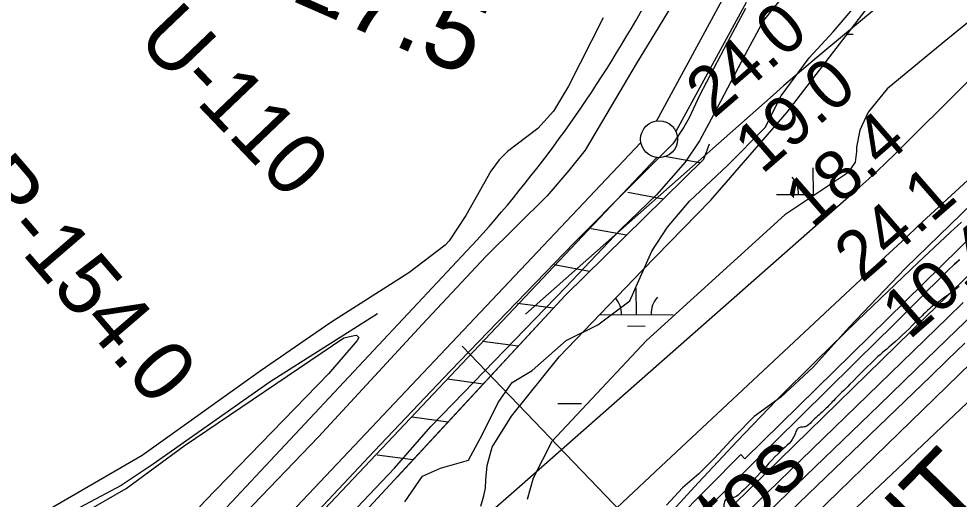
# Model space of a CAD drawing. Extents: x 3419139 to 3457078, y 540382 to 565875.
# Drawn here: x 3450652 to 3451925, y 548724 to 549375 of the extents above; entities that cross this region are included whole.
import ezdxf

# ---------------------------------------------------------------- set-up
doc = ezdxf.new("R2010")
doc.units = 0
for name, color, linetype in [('V-DTCH-CNTR', 7, 'Continuous'), ('V-FLOD-BASE', 7, 'Continuous'), ('V-LEVE-TOET', 7, 'Continuous'), ('V-RIVR-EDGE', 7, 'Continuous'), ('V-RIVR-IDEN', 7, 'Continuous'), ('V-RIVR-RANG', 7, 'Continuous'), ('V-RIVR-RANG-IDEN', 7, 'Continuous'), ('V-ROAD-CNTR', 7, 'Continuous'), ('V-RRAP-FSHR', 7, 'Continuous'), ('V-RRAP-RVMT', 7, 'Continuous'), ('V-RRAP-RVMT-IDEN', 7, 'Continuous'), ('V-SITE-VEGE', 7, 'Continuous'), ('V-SURV-IDEN', 7, 'Continuous'), ('V-SURV-LINE', 7, 'Continuous'), ('V-TOPO-DPTH', 7, 'Continuous'), ('V-TOPO-MINR', 7, 'Continuous'), ('V-TOPO-SHOR', 7, 'Continuous'), ('V-TOPO-WATR', 7, 'Continuous'), ('V-WETL-SWMP', 7, 'Continuous')]:
    doc.layers.add(name, color=color, linetype=linetype)

msp = doc.modelspace()

# ---------------------------------------------------------------- linework, layer by layer
at = {"layer": 'V-DTCH-CNTR'}
msp.add_lwpolyline([(3451442.8, 549375.9), (3451396, 549283.5), (3451375.8, 549249.4), (3451354.7, 549226.2), (3451313.5, 549195), (3451302, 549183.6), (3451290.8, 549168.3), (3451256.8, 549107.9), (3451234.6, 549073.8), (3451229.1, 549067.8), (3451180, 549030.6), (3451074, 548963.1), (3450978.4, 548897.3), (3450818.6, 548783), (3450650.1, 548684.7)], dxfattribs=at)
at = {"layer": 'V-FLOD-BASE'}
msp.add_lwpolyline([(3451635.7, 549388.9), (3451611.1, 549342.9), (3451573.4, 549270.7), (3451559.6, 549240.3), (3451552, 549227.9), (3451537.4, 549205.2), (3451482.6, 549150.7), (3451403.5, 549070.9), (3451325.7, 548990.3), (3451236.1, 548897.4), (3451132.9, 548788.6), (3451029.1, 548677.9), (3450936.1, 548578.3), (3450849.1, 548487), (3450752.8, 548386.8), (3450658.9, 548287.2), (3450522.3, 548144.8), (3450507.1, 548126.7), (3450506.5, 548126.2)], dxfattribs=at)
at = {"layer": 'V-LEVE-TOET'}
for points in [[(3452601.6, 550243.6), (3452413.3, 550102.4), (3452211, 549956.6), (3452005.4, 549805.7), (3451824.6, 549667.4), (3451660.3, 549546.8), (3451635, 549525.3), (3451602.2, 549493.8), (3451576, 549459.4), (3451487.5, 549313.9), (3451418.6, 549196.8), (3451396.4, 549169.1), (3451367.1, 549134.7), (3451284.2, 549052.5), (3451198.2, 548960.9), (3451057.3, 548808.2), (3450924.9, 548670), (3450798.1, 548533.9), (3450638.8, 548368.3), (3450580, 548310.5), (3450564.1, 548297.4)], [(3452064.1, 549704.6), (3451967.1, 549633.2), (3451871.7, 549561.7), (3451791.8, 549503.9), (3451759.3, 549479.6), (3451722.8, 549446.3), (3451689.5, 549409.6), (3451660.1, 549372.6), (3451635.3, 549326.2), (3451592.2, 549244.4), (3451573.5, 549209.5), (3451554.2, 549180.4), (3451515.2, 549136.1), (3451466.9, 549089.7), (3451392.4, 549011.1), (3451253.7, 548867.7)], [(3450526, 548104.1), (3450550.1, 548128.6), (3450593.1, 548165.4), (3450633.7, 548207.8), (3450711.7, 548293.3), (3450761.1, 548343.6), (3450847, 548434.7), (3450974.7, 548569.9), (3451041.7, 548640.3), (3451160.5, 548765.5), (3451209.8, 548822.3), (3451253.7, 548867.7)]]:
    msp.add_lwpolyline(points, dxfattribs=at)
at = {"layer": 'V-RIVR-EDGE'}
msp.add_spline([(3451925, 549011.8), (3451906.9, 548998.2), (3451896.5, 548990.8), (3451890.8, 548986.7), (3451875, 548972.3), (3451838.7, 548937.3), (3451815.1, 548916.8), (3451777.1, 548879.3), (3451754.8, 548857.1), (3451741.5, 548843.5), (3451725, 548828.3), (3451716.7, 548821.8), (3451713.4, 548821.3), (3451708.1, 548820.5), (3451704.7, 548816.8), (3451702.3, 548810.7), (3451684.1, 548789.3), (3451651.8, 548755.1), (3451627.4, 548730.8), (3451620, 548725.9), (3451613.8, 548725.5), (3451610.9, 548724.7), (3451608.8, 548722.6), (3451607.2, 548720.2), (3451606.3, 548711.9), (3451594.3, 548698.7), (3451584.8, 548688), (3451576.6, 548684.4), (3451565.8, 548677), (3451549.7, 548663), (3451524.5, 548637.9), (3451489.4, 548604.6), (3451461.7, 548579.1), (3451446.4, 548566.7), (3451433.6, 548556.9), (3451415.8, 548544.5), (3451408.4, 548537.9), (3451388.9, 548508.7), (3451359.9, 548468.4), (3451343, 548449), (3451327.3, 548433.4), (3451287.2, 548395.6), (3451273.9, 548379.5), (3451265.2, 548366.7), (3451258.2, 548357.3), (3451242.1, 548340), (3451208.6, 548307.1), (3451174.3, 548272.9), (3451127.1, 548222.3), (3451103.6, 548199.3), (3451092.8, 548191.1), (3451087.9, 548184.5), (3451081.7, 548175), (3451074.6, 548169.3), (3451066.4, 548163.1), (3451063.9, 548161), (3451061.4, 548154.9), (3451056.4, 548150.7), (3451049, 548144.2), (3451044.4, 548135.5), (3451038.6, 548125.6), (3451024.6, 548112.9), (3450996.9, 548090.7), (3450984.1, 548083.7), (3450968.4, 548079.6), (3450953.2, 548075.9), (3450948.2, 548073.1), (3450944.5, 548064.4), (3450943.2, 548062.4), (3450938.7, 548062.4), (3450937, 548059.9), (3450933.3, 548054.1), (3450926.3, 548049.6), (3450919.3, 548045.5), (3450916.4, 548042.6), (3450913.1, 548038.5), (3450907.7, 548036), (3450903.1, 548031.9), (3450898.6, 548027.4), (3450884.5, 548004.3), (3450877.5, 547990.3), (3450865.4, 547964), (3450858.4, 547953.3), (3450851.4, 547947.1), (3450846.4, 547943.8), (3450841.1, 547938.9), (3450836.9, 547933.9), (3450834, 547925.3), (3450830.3, 547920.8), (3450813.8, 547915.4), (3450791.5, 547902.3), (3450765.8, 547879.3), (3450757.2, 547871.9), (3450751.4, 547869.4), (3450748.5, 547869.8), (3450740.7, 547868.2), (3450728.7, 547857.1), (3450719.2, 547846.4), (3450715.4, 547842.7), (3450714.6, 547838.6), (3450712.5, 547834.9), (3450698.5, 547818.8), (3450679.9, 547799.1), (3450660, 547778.1), (3450655.5, 547773.1), (3450650.1, 547771.5), (3450644.3, 547771.5), (3450637.3, 547769.5), (3450622.4, 547753.8), (3450615, 547744.8), (3450605.5, 547736.6), (3450602.2, 547731.2), (3450596.8, 547715.1), (3450588.9, 547703.6), (3450582.7, 547699.9), (3450577.7, 547695.4), (3450564.1, 547681), (3450557.1, 547676.5), (3450549.2, 547672), (3450543.4, 547662.9), (3450538.5, 547651.8), (3450535.6, 547646), (3450535.1, 547638.6), (3450535.1, 547625), (3450533.4, 547618), (3450525.2, 547607.7), (3450500.3, 547578), (3450469.7, 547546.4), (3450444.9, 547518.8), (3450425.9, 547499.5), (3450395.3, 547464.5), (3450367.6, 547435.3), (3450339.1, 547404.8), (3450310.1, 547376.8), (3450301.5, 547370.3), (3450296.9, 547367.8), (3450289, 547356.7), (3450281.2, 547345.6), (3450275.8, 547338.6), (3450270.4, 547336.9), (3450265.1, 547332), (3450258.9, 547327.5), (3450246.1, 547318.4), (3450231.2, 547298.3), (3450212.1, 547275.6), (3450187.7, 547248.1), (3450160.9, 547218.4), (3450144.7, 547202.4), (3450126.5, 547184.3), (3450110, 547166.2), (3450091, 547148.1), (3450072.4, 547127.9), (3450049.6, 547104.1), (3450015.3, 547069.9), (3449993, 547047.3), (3449946.7, 546988.4), (3449899.5, 546934.9), (3449866.9, 546902), (3449840.4, 546865.8), (3449803.6, 546824.6), (3449770.9, 546786), (3449751, 546765.4), (3449725.8, 546739.9), (3449714.2, 546724.2), (3449695.6, 546703.3), (3449687.3, 546690.9), (3449677.4, 546669.1), (3449668.7, 546652.2), (3449652.1, 546629.9), (3449637.7, 546611), (3449605, 546571.5), (3449570.2, 546534.5), (3449552.1, 546517.2), (3449532.2, 546499.1), (3449526.4, 546495), (3449523.1, 546489.6), (3449519, 546484.3), (3449512.8, 546478.9), (3449498.3, 546467), (3449486.8, 546460.4), (3449478.1, 546456.8), (3449473.5, 546450.2), (3449462.8, 546427.5), (3449454.5, 546412.7), (3449449.1, 546400.7), (3449436.7, 546385.1), (3449418.1, 546364.9), (3449384.6, 546323), (3449363.5, 546295), (3449353.1, 546280.6), (3449345.3, 546274), (3449341.5, 546273.2), (3449339.9, 546270.7), (3449337.8, 546265.3), (3449336.6, 546258.7), (3449333.2, 546245.5), (3449327.4, 546236.1), (3449320, 546229.1), (3449315.4, 546225.8), (3449308.4, 546218.8), (3449298.5, 546207.7), (3449276.6, 546177.2), (3449260.4, 546151.3), (3449243.9, 546127.8), (3449220.7, 546100.7), (3449203.7, 546079.7), (3449193.8, 546068.1), (3449181.8, 546062), (3449167.8, 546055.8), (3449160.4, 546052.6), (3449151.7, 546045.6), (3449130.2, 546013.4), (3449099.1, 545978.1), (3449067.7, 545939), (3449062.7, 545936.5), (3449056.1, 545934), (3449051.2, 545932.4), (3449048.3, 545928.7), (3449045.8, 545920.9), (3449042.9, 545918.4), (3449036.7, 545913.1), (3449034.6, 545910.2), (3449033, 545904.8), (3449025.5, 545887.9), (3449024, 545884.4)], degree=3, dxfattribs=at)
at = {"layer": 'V-RIVR-RANG'}
msp.add_line((3451252, 548930.9), (3451834, 548325.2), dxfattribs=at)
at = {"layer": 'V-ROAD-CNTR'}
msp.add_lwpolyline([(3451271.6, 549074.2), (3450713.7, 548477.6), (3450243.6, 547984.9), (3450097.7, 547834.1), (3449843.6, 547597.6), (3449297.9, 547099.7), (3448703.3, 546560), (3448233.6, 546124.2), (3447968.6, 545883.1)], dxfattribs=at)
msp.add_arc((3449977.8, 550236.4), 1739.2, 318.0661, 331.4603, dxfattribs=at)
at = {"layer": 'V-RRAP-FSHR'}
for p, q in [((3451574.3, 549179.5), (3451526.2, 549188.3)), ((3451524.4, 549130.4), (3451476.4, 549139.3)), ((3451474.5, 549081.3), (3451426.5, 549090.2)), ((3451424.6, 549032.2), (3451376.6, 549041.1)), ((3451375.5, 548982.3), (3451327.1, 548988.9)), ((3451327.9, 548930.9), (3451279.6, 548937.5)), ((3451280.4, 548879.6), (3451232, 548886.2)), ((3451232.9, 548828.2), (3451184.5, 548834.8)), ((3451185.3, 548776.8), (3451137, 548783.4))]:
    msp.add_line(p, q, dxfattribs=at)
for points in [[(3450655.5, 548218), (3451114.9, 548700.7), (3451391.6, 548999.7), (3451579.3, 549184.4), (3451586.8, 549205.4)], [(3451163.9, 548753.6), (3451391.6, 548999.7), (3451579.3, 549184.4), (3451586.8, 549205.4)], [(3451165.1, 548754.9), (3451391.6, 548999.7), (3451579.3, 549184.4), (3451586.8, 549205.4)]]:
    msp.add_lwpolyline(points, dxfattribs=at)
at = {"layer": 'V-RRAP-RVMT'}
for p, q in [((3451948.9, 549086.9), (3451634.9, 548778.5)), ((3451629.3, 548784.2), (3451526.3, 548680)), ((3451634.9, 548778.5), (3451629.3, 548784.2))]:
    msp.add_line(p, q, dxfattribs=at)
at = {"layer": 'V-SITE-VEGE'}
for points in [[(3451174.2, 548719.8), (3451198.5, 548754.9), (3451222.8, 548765.7), (3451260.5, 548776.5), (3451279.4, 548811.6), (3451301, 548854.8), (3451319.9, 548881.8), (3451346.9, 548898), (3451392.7, 548938.5), (3451435.9, 548960.1), (3451479.1, 548992.5), (3451508.7, 549059.9), (3451530.3, 549092.3), (3451560, 549127.4), (3451611.3, 549176), (3451662.5, 549227.3), (3451684.1, 549270.5), (3451721.9, 549321.8), (3451754.2, 549356.9), (3451800.1, 549410.8)], [(3451973.5, 549154.4), (3451852.5, 549036.7), (3451776, 548956.6), (3451727.4, 548902.6), (3451683.5, 548861.8), (3451647.3, 548835.7), (3451621.7, 548809.4), (3451593.8, 548779.3), (3451572.5, 548758.1), (3451550.5, 548738.8), (3451528.9, 548715.7)], [(3450629.9, 548641.7), (3450797.2, 548738), (3450875.5, 548795.9), (3451092, 548942.3), (3451105.6, 548945.3), (3451108.8, 548945.8), (3451112, 548942.6), (3451110, 548938.7), (3451071.2, 548893.7), (3450903.8, 548720.7), (3450745.5, 548546.2), (3450530.7, 548316.7)]]:
    msp.add_lwpolyline(points, dxfattribs=at)
at = {"layer": 'V-SURV-LINE'}
for points in [[(3451515, 549236.2), (3451610, 549411.1)], [(3451636.4, 549396.8), (3451541.3, 549221.9)], [(3450135.7, 547769.1), (3451494, 549207.2)], [(3451515.8, 549186.6), (3450157.6, 547748.5)]]:
    msp.add_lwpolyline(points, dxfattribs=at)
msp.add_circle((3451518.6, 549211.5), 25, dxfattribs=at)
at = {"layer": 'V-TOPO-DPTH'}
for points in [[(3452506.1, 549376.3), (3452490.8, 549362.5), (3452061.1, 548971), (3452040.4, 548952.1), (3452019.8, 548933), (3451999.3, 548913.9), (3451978.8, 548894.7), (3451858, 548780.6), (3451777.3, 548704.1), (3451696.7, 548627.5), (3451616.3, 548550.7), (3451536.1, 548473.8), (3451383.4, 548326.9), (3451370.3, 548314.2), (3451357.3, 548301.4), (3451344.4, 548288.6), (3451331.5, 548275.7), (3451219.3, 548162.4), (3451150.7, 548092.5), (3451082.5, 548022.2), (3451014.9, 547951.4), (3450947.7, 547880.1), (3450807.6, 547730.3)], [(3450807.6, 547730.3), (3450947.7, 547880.1), (3451014.9, 547951.4), (3451082.5, 548022.2), (3451150.7, 548092.5), (3451219.3, 548162.4), (3451331.5, 548275.7), (3451344.4, 548288.6), (3451357.3, 548301.4), (3451370.3, 548314.2), (3451383.4, 548326.9), (3451536.1, 548473.8), (3451616.3, 548550.7), (3451696.7, 548627.5), (3451777.3, 548704.1), (3451858, 548780.6), (3451978.8, 548894.7), (3451999.3, 548913.9), (3452019.8, 548933), (3452040.4, 548952.1), (3452061.1, 548971), (3452490.8, 549362.5), (3452506.1, 549376.3)], [(3451499.1, 548626.8), (3451817.3, 548941.3), (3451830.7, 548954.5), (3451843.9, 548967.7), (3451857.2, 548981), (3451870.4, 548994.3), (3451884.5, 549008.6), (3451890.7, 549014.8), (3451896.9, 549020.9), (3451903.1, 549027), (3451909.4, 549033.1), (3451918.8, 549042), (3451922.1, 549045.1), (3451923.7, 549046.7), (3451925.4, 549048.2)], [(3450732.5, 547808.5), (3450866.9, 547946.9), (3450937.6, 548019.1), (3451008.6, 548091), (3451080.2, 548162.3), (3451152.1, 548233.3), (3451273.9, 548352.7), (3451285.2, 548363.7), (3451296.5, 548374.8), (3451307.8, 548385.7), (3451319.1, 548396.7), (3451499.9, 548571.8), (3451575.3, 548645), (3451650.6, 548718.1), (3451726, 548791.3), (3451801.2, 548864.6), (3451909.1, 548969.6), (3451930.4, 548990.4)], [(3451930.4, 548990.4), (3451909.1, 548969.6), (3451801.2, 548864.6), (3451726, 548791.3), (3451650.6, 548718.1), (3451575.3, 548645), (3451499.9, 548571.8), (3451319.1, 548396.7), (3451307.8, 548385.7), (3451296.5, 548374.8), (3451285.2, 548363.7), (3451273.9, 548352.7), (3451152.1, 548233.3), (3451080.2, 548162.3), (3451008.6, 548091), (3450937.6, 548019.1), (3450866.9, 547946.9), (3450732.5, 547808.5)], [(3451577.2, 548592.1), (3451839.8, 548845.2), (3451863, 548867.6), (3451886.2, 548890), (3451909.4, 548912.4), (3451932.7, 548934.9)], [(3451932.7, 548934.9), (3451909.4, 548912.4), (3451886.2, 548890), (3451863, 548867.6), (3451839.8, 548845.2), (3451577.2, 548592.1)]]:
    msp.add_lwpolyline(points, dxfattribs=at)
at = {"layer": 'V-TOPO-MINR'}
for points in [[(3452861, 550209.7), (3452545.5, 549953.2), (3452508.1, 549923), (3452470.5, 549892.9), (3452432.7, 549863.1), (3452394.8, 549833.4), (3452386.3, 549826.9), (3452352.4, 549800.8), (3452318.3, 549774.9), (3452284.1, 549749.3), (3452249.6, 549723.9), (3452080.2, 549600), (3452015.5, 549551.7), (3451951.5, 549502.6), (3451888.4, 549452.2), (3451826.1, 549400.9), (3451732.2, 549322.3), (3451717.3, 549309.7), (3451702.4, 549297), (3451687.7, 549284.2), (3451673, 549271.3), (3451337.8, 548974.3)], [(3452512.9, 549526.9), (3452009.6, 549038.2), (3451987.6, 549016.7), (3451965.5, 548995.3), (3451943.4, 548973.9), (3451921.3, 548952.5), (3451866.4, 548899.2), (3451816.8, 548851.2), (3451767.2, 548803.2), (3451717.6, 548755.2), (3451667.9, 548707.3), (3451317.9, 548369.9), (3451313.2, 548365.3), (3451308.5, 548360.8), (3451303.8, 548356.2), (3451299.1, 548351.6), (3451249, 548302.5), (3451219.4, 548273.3), (3451189.9, 548243.9), (3451160.7, 548214.3), (3451131.5, 548184.6), (3450732.2, 547775.6)], [(3452552.1, 549453.2), (3452113.6, 549069.7), (3452093.6, 549051.9), (3452073.6, 549034.1), (3452053.9, 549016), (3452034.3, 548997.8), (3452014.8, 548979.4), (3451995.4, 548961), (3451976.1, 548942.4), (3451956.9, 548923.8), (3451615.6, 548591.4), (3451569.7, 548546.6), (3451523.8, 548501.8), (3451477.9, 548456.9), (3451432, 548412.1), (3451385.4, 548366.5), (3451362.9, 548344.3), (3451340.4, 548322.1), (3451318.1, 548299.9), (3451295.7, 548277.6), (3450897, 547877.4), (3450871, 547851.2)], [(3452190.7, 549390.9), (3452128.2, 549333), (3452065.7, 549275.2), (3451931, 549150.8), (3451903, 549125), (3451875.1, 549099), (3451847.2, 549073.1), (3451819.3, 549047.1), (3451521.1, 548768.1), (3451469.2, 548719.2), (3451417.6, 548670.1), (3451366.4, 548620.6), (3451315.4, 548570.8), (3451243.6, 548500.2), (3451228.7, 548485.5), (3451213.7, 548471), (3451198.6, 548456.5), (3451183.4, 548442.2), (3450740.1, 548024.2), (3450715, 548000.7), (3450689.8, 547977.3), (3450664.3, 547954.2), (3450638.8, 547931.2)], [(3452506.1, 549376.3), (3452490.8, 549362.5), (3452061.1, 548971), (3452040.4, 548952.1), (3452019.8, 548933), (3451999.3, 548913.9), (3451978.8, 548894.7), (3451858, 548780.6), (3451777.3, 548704.1), (3451696.7, 548627.5), (3451616.3, 548550.7), (3451536.1, 548473.8), (3451383.4, 548326.9), (3451370.3, 548314.2), (3451357.3, 548301.4), (3451344.4, 548288.6), (3451331.5, 548275.7), (3451219.3, 548162.4), (3451150.7, 548092.5), (3451082.5, 548022.2), (3451014.9, 547951.4), (3450947.7, 547880.1), (3450807.6, 547730.3)], [(3451290.1, 548706.2), (3451321.8, 548734.2), (3451790.6, 549147.1), (3451802.6, 549157.8), (3451814.3, 549168.6), (3451825.9, 549179.7), (3451837.4, 549190.9), (3451935.7, 549288.9)], [(3451928.3, 549099.2), (3451913.5, 549085.6), (3451898.7, 549071.9), (3451884.1, 549058.1), (3451869.5, 549044.2), (3451787.2, 548965.9), (3451732.1, 548912.2), (3451677.7, 548857.9), (3451624.5, 548802.4), (3451571.9, 548746.2), (3451471.5, 548636.6)], [(3451925.4, 549048.2), (3451923.7, 549046.7), (3451922.1, 549045.1), (3451918.8, 549042), (3451909.4, 549033.1), (3451903.1, 549027), (3451896.9, 549020.9), (3451890.7, 549014.8), (3451884.5, 549008.6), (3451870.4, 548994.3), (3451857.2, 548981), (3451843.9, 548967.7), (3451830.7, 548954.5), (3451817.3, 548941.3), (3451499.1, 548626.8)], [(3451937.7, 549027.2), (3451908.8, 548998.9), (3451879.9, 548970.7), (3451661.8, 548757.3), (3451598.9, 548695.8), (3451536, 548634.4), (3451473.1, 548573), (3451410.1, 548511.7), (3451320.3, 548424.3), (3451302.2, 548406.7), (3451284.1, 548389.1), (3451266.1, 548371.5), (3451248.1, 548353.9), (3450886, 547999.8), (3450850.7, 547965), (3450815.7, 547930.1), (3450781, 547894.9), (3450746.4, 547859.5)], [(3451932.7, 548934.9), (3451909.4, 548912.4), (3451886.2, 548890), (3451863, 548867.6), (3451839.8, 548845.2), (3451577.2, 548592.1)]]:
    msp.add_lwpolyline(points, dxfattribs=at)
at = {"layer": 'V-TOPO-SHOR'}
msp.add_lwpolyline([(3451137.6, 548975), (3450992.1, 548882.7), (3450833.6, 548770.9), (3450790.5, 548742.3), (3450741.3, 548716.1), (3450700, 548693.9), (3450625.2, 548646.1), (3450608.8, 548629), (3450602.1, 548613.3), (3450596.1, 548604.7), (3450577.8, 548589.5), (3450524.9, 548553), (3450454.9, 548503.2), (3450419.9, 548471.9), (3450391.9, 548443), (3450363.1, 548418.7), (3450312.1, 548382.8), (3450268.8, 548358.4), (3450251.9, 548351.9), (3450236.3, 548348)], dxfattribs=at)
at = {"layer": 'V-TOPO-WATR'}
msp.add_lwpolyline([(3451930.4, 548990.4), (3451909.1, 548969.6), (3451801.2, 548864.6), (3451726, 548791.3), (3451650.6, 548718.1), (3451575.3, 548645), (3451499.9, 548571.8), (3451319.1, 548396.7), (3451307.8, 548385.7), (3451296.5, 548374.8), (3451285.2, 548363.7), (3451273.9, 548352.7), (3451152.1, 548233.3), (3451080.2, 548162.3), (3451008.6, 548091), (3450937.6, 548019.1), (3450866.9, 547946.9), (3450732.5, 547808.5)], dxfattribs=at)
at = {"layer": 'V-WETL-SWMP'}
for p, q in [((3451773.6, 549354.1), (3451781.3, 549354.1)), ((3451727.6, 549136.6), (3451727.5, 549172.6)), ((3451677.6, 549136.4), (3451730.3, 549136.7)), ((3451487.9, 548973.7), (3451487.7, 549009.7)), ((3451437.9, 548973.5), (3451537.9, 548974)), ((3451475.9, 548958.3), (3451499.9, 548958.4)), ((3451381.6, 548853.2), (3451413.6, 548853.3))]:
    msp.add_line(p, q, dxfattribs=at)
for points in [[(3451977.8, 549403.7), (3451904.5, 549343.7), (3451827.3, 549280), (3451801.6, 549248.2), (3451790.3, 549223.9), (3451786, 549200.8), (3451785.9, 549195), (3451784.3, 549180.2), (3451774.4, 549166.1), (3451689, 549109), (3451501.6, 548938.8), (3451373.5, 548801.8), (3451348.2, 548752), (3451339.9, 548723.1)], [(3451277.2, 548713.9), (3451281.3, 548728), (3451283.5, 548739), (3451284.3, 548749.9), (3451285.9, 548769.2), (3451292.8, 548794.2), (3451318.7, 548836.3), (3451383.3, 548916.4), (3451495.6, 549033.7), (3451588.8, 549128.8), (3451692.1, 549248.2), (3451802.2, 549391.3)]]:
    msp.add_lwpolyline(points, dxfattribs=at)
for centre, start, end in [((3451672.4, 549136.9), 359.4782, 41.0218), ((3451782.9, 549137.4), 139.4782, 159.4728), ((3451432.6, 548974), 359.4782, 39.5093), ((3451543.1, 548974.5), 139.4782, 181.0218)]:
    msp.add_arc(centre, 35.2, start, end, dxfattribs=at)

# ---------------------------------------------------------------- texts
at = {"layer": 'V-RIVR-IDEN'}
msp.add_text('Photos', height=83, rotation=42.5496, dxfattribs=at).set_placement((3451469.4, 548527))
at = {"layer": 'V-RIVR-RANG'}
for s, p in [('24.0', (3451592.3, 549238.2)), ('19.0', (3451658, 549162.8)), ('18.4', (3451725.9, 549089.3)), ('24.1', (3451793.4, 549015.5)), ('10.4', (3451857.4, 548938.6))]:
    msp.add_text(s, height=67, rotation=40.9383, dxfattribs=at).set_placement(p)
at = {"layer": 'V-RIVR-RANG-IDEN'}
for s, rotation, p in [('U-110', 313.7436, (3450809.5, 549345.4)), ('R-154.0', 310.6923, (3450578.1, 549146.1))]:
    msp.add_text(s, height=83, rotation=rotation, dxfattribs=at).set_placement(p)
at = {"layer": 'V-RRAP-RVMT-IDEN'}
msp.add_text('BELMONT', height=100, rotation=45.6111, dxfattribs=at).set_placement((3451515.9, 548267.4))
at = {"layer": 'V-SURV-IDEN'}
msp.add_text('3806+27.5', height=100, rotation=336.3638, dxfattribs=at).set_placement((3450675.5, 549550.6))

doc.saveas('drawing.dxf')
